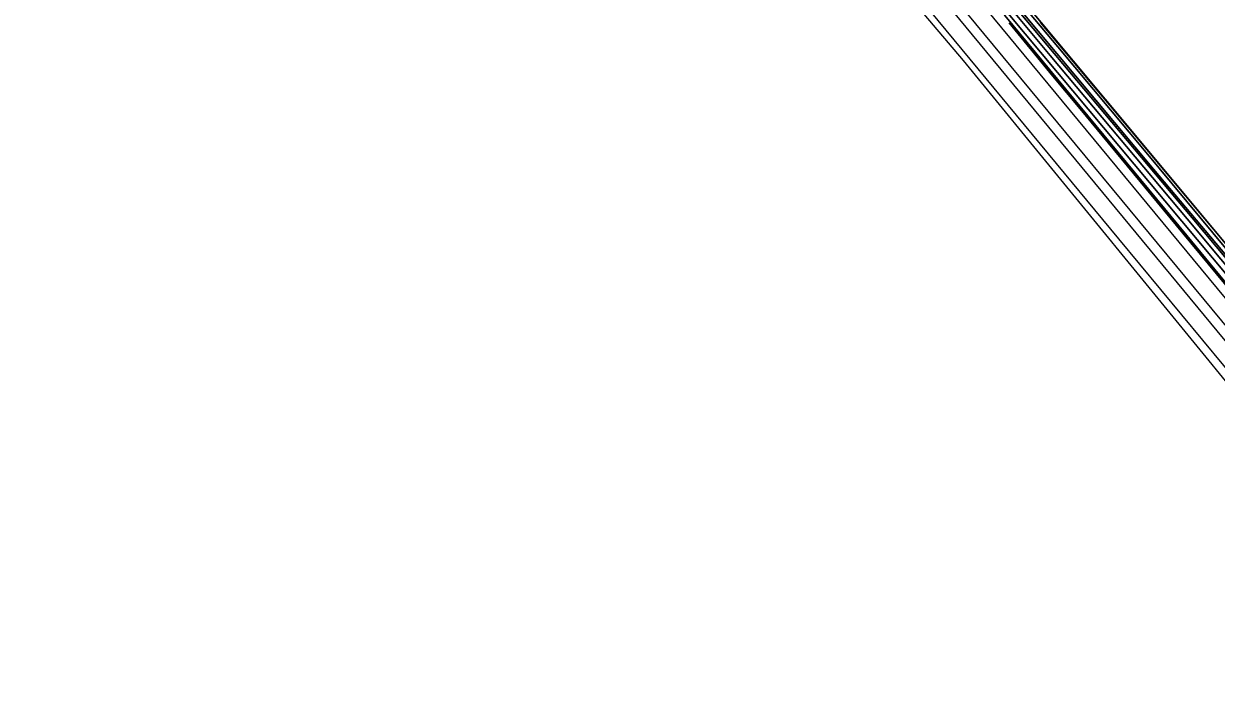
# Model space of a CAD drawing. Extents: x 158132 to 159664, y 385256 to 387218.
# Drawn here: x 158183 to 158710, y 385812 to 386104 of the extents above; entities that cross this region are included whole.
import ezdxf

# ---------------------------------------------------------------- set-up
doc = ezdxf.new("R2010")
doc.units = 0
for name, color, linetype in [('IMGEO_Gemengd_bos', 7, 'Continuous'), ('IMGEO_Grasland_overig', 7, 'Continuous'), ('IMGEO_Greppel_droge_sloot', 7, 'Continuous'), ('IMGEO_Hek', 7, 'Continuous'), ('IMGEO_Oever', 7, 'Continuous'), ('IMGEO_Spoor', 7, 'Continuous'), ('IMGEO_Spoorbaan_halfverhard', 7, 'Continuous'), ('IMGEO_Terreindeel_gesloten', 7, 'Continuous')]:
    doc.layers.add(name, color=color, linetype=linetype)

msp = doc.modelspace()

# ---------------------------------------------------------------- linework, layer by layer
at = {"layer": 'IMGEO_Gemengd_bos'}
msp.add_lwpolyline([(158752.52, 386135.75), (158686.32, 386213.88), (158660.58, 386244.38), (158655.83, 386250), (158630.88, 386279.57), (158628.57, 386282.32), (158626.11, 386285.23), (158624.68, 386284.03), (158624.07, 386283.51), (158623.55, 386284.12), (158618.79, 386289.79), (158618.27, 386290.4), (158618.89, 386290.92), (158620.29, 386292.11), (158599.88, 386316.24), (158576.69, 386343.81), (158543.55, 386383.51), (158456.01, 386316.2), (158475.65, 386292.45), (158521.07, 386238.05), (158561.83, 386189.12), (158660.71, 386070.41), (158715.27, 386004.91)], dxfattribs=at)
at = {"layer": 'IMGEO_Grasland_overig'}
for points in [[(158715.27, 386004.91), (158660.71, 386070.41), (158561.83, 386189.12), (158521.07, 386238.05), (158475.65, 386292.45), (158456.01, 386316.2), (158318.62, 386482.31), (158312.42, 386492.11), (158305.91, 386500), (158234.28, 386586.76)], [(158259.27, 386551.86), (158288.3, 386517.4), (158331.16, 386464.52), (158474.39, 386291.03), (158484.59, 386278.78), (158481.12, 386275.93), (158478.04, 386279.74), (158457.72, 386303.1), (158454.91, 386305.98), (158454.38, 386306.6), (158453.66, 386306.88), (158452.51, 386306.12), (158452.63, 386305.97), (158454.05, 386304.79), (158476.96, 386277.52), (158512.64, 386234.52), (158550.11, 386189.35), (158721.63, 385984.07)], [(158721.63, 385984.07), (158550.11, 386189.35), (158512.64, 386234.52), (158476.96, 386277.52), (158454.05, 386304.79), (158452.63, 386305.97), (158452.44, 386305.81), (158452.4, 386305.78), (158454.82, 386302.92), (158498.74, 386249.83), (158512.36, 386233.21), (158542.83, 386196.51), (158616.45, 386107.3), (158696.82, 386010.09), (158735.25, 385963.49)], [(158741.47, 385964.04), (158696.98, 386017.48), (158636.47, 386089.62), (158598.86, 386134.92), (158554.05, 386188.45), (158515.19, 386235.44), (158498.53, 386254.6), (158488.5, 386266.72), (158492.11, 386269.65), (158495.64, 386265.57), (158519.4, 386237.08), (158535.45, 386218.29), (158568.14, 386179.42), (158599.98, 386141.02), (158639.83, 386093.5), (158678.81, 386046.78), (158755.65, 385954.13)]]:
    msp.add_lwpolyline(points, dxfattribs=at)
at = {"layer": 'IMGEO_Greppel_droge_sloot'}
msp.add_lwpolyline([(158723.66, 385990.04), (158682.05, 386039.42), (158596.63, 386141.75), (158552.95, 386193.92), (158492.69, 386266.63), (158491.68, 386265.84), (158508.98, 386245.02), (158515.34, 386237.54), (158569.32, 386173.23), (158606.55, 386128.42), (158699.17, 386017.97), (158741.45, 385967.25)], dxfattribs=at)
at = {"layer": 'IMGEO_Hek'}
for points in [[(158866.8, 385824.18), (158825.48, 385875), (158790.3, 385918.14), (158784.33, 385925.19), (158764.35, 385945.49), (158758.18, 385953.31), (158715.27, 386004.91), (158521.07, 386238.05), (158475.65, 386292.45), (158318.62, 386482.31), (158312.42, 386492.11)], [(158712.39, 386008.38), (158700.87, 386022.11), (158696.26, 386027.58), (158662.63, 386067.87), (158657.13, 386074.35), (158653.23, 386078.99), (158643.68, 386090.54), (158632.13, 386104.24)]]:
    msp.add_lwpolyline(points, dxfattribs=at)
at = {"layer": 'IMGEO_Oever'}
for points in [[(158755.65, 385954.13), (158678.81, 386046.78), (158639.83, 386093.5), (158599.98, 386141.02), (158568.14, 386179.42), (158535.45, 386218.29), (158519.4, 386237.08), (158495.64, 386265.57), (158492.11, 386269.65), (158488.5, 386266.72), (158498.53, 386254.6), (158515.19, 386235.44), (158554.05, 386188.45), (158598.86, 386134.92), (158636.47, 386089.62), (158696.98, 386017.48), (158741.47, 385964.04)], [(158741.45, 385967.25), (158699.17, 386017.97), (158606.55, 386128.42), (158569.32, 386173.23), (158515.34, 386237.54), (158508.98, 386245.02), (158491.68, 386265.84), (158492.69, 386266.63), (158552.95, 386193.92), (158596.63, 386141.75), (158682.05, 386039.42), (158723.66, 385990.04)]]:
    msp.add_lwpolyline(points, dxfattribs=at)
at = {"layer": 'IMGEO_Spoor'}
for points in [[(158183.23, 386593.64), (158250.34, 386512.27), (158320.88, 386427.2), (158390.63, 386342.73), (158437.14, 386286.56), (158475.32, 386240.27), (158493.61, 386217.92), (158666.6, 386008.62), (158712.98, 385952.66), (158746.85, 385911.48), (158804.33, 385842.16), (158903.44, 385721.96), (158968.31, 385641.91), (158993.3, 385610.47), (159052.26, 385536.6), (159079.06, 385503.44), (159104.74, 385472.03), (159179.39, 385381.3), (159222.18, 385329.69), (159276.78, 385263.61)], [(158305.02, 386458.21), (158323.8, 386435.6), (158392.22, 386352.85), (158899.46, 385738.82), (158924.54, 385708.13), (158959.68, 385664.77), (158977.24, 385642.93), (159021.11, 385587.17), (159057.71, 385540.32), (159087.55, 385502.29), (159118.56, 385463.18), (159158.87, 385413.29), (159192.22, 385372.58), (159280.07, 385266.34)], [(158391.09, 386360.72), (158491.13, 386239.56), (158538.07, 386183.03), (158587.16, 386123.49), (158724.17, 385957.81), (158781.97, 385887.68), (158833.11, 385825.86), (158873.91, 385776.35), (158947.25, 385687.78), (158974.98, 385654.09), (158999.8, 385623.89), (159031.62, 385584.85), (159070.24, 385536.67), (159150.39, 385436.4), (159181.35, 385398.01), (159212.16, 385360.43), (159269.58, 385291.16), (159286.01, 385271.25)], [(158467.76, 386280.04), (158481.71, 386263.38), (158516.18, 386221.44), (158744.02, 385945.82), (158789.16, 385891.01), (158837.92, 385832.2), (158939.86, 385708.89), (158979.91, 385660.12), (159034.3, 385592.75), (159082.74, 385531.41), (159124.36, 385478.04), (159172.25, 385417.35), (159208.96, 385371.65), (159261.54, 385307.65), (159289.31, 385273.98)]]:
    msp.add_lwpolyline(points, dxfattribs=at)
at = {"layer": 'IMGEO_Spoorbaan_halfverhard'}
for points in [[(158558.2, 386134.45), (158598, 386087.5), (158730.91, 385924.9)], [(158788.4, 385898.17), (158694.95, 386011.19), (158659.39, 386054.3), (158649.69, 386066.11), (158637.58, 386080.6), (158618.3, 386104.06)]]:
    msp.add_lwpolyline(points, dxfattribs=at)
at = {"layer": 'IMGEO_Terreindeel_gesloten'}
for points in [[(158735.25, 385963.49), (158696.82, 386010.09), (158616.45, 386107.3)], [(158618.3, 386104.06), (158637.58, 386080.6), (158649.69, 386066.11), (158659.39, 386054.3), (158694.95, 386011.19), (158788.4, 385898.17)]]:
    msp.add_lwpolyline(points, dxfattribs=at)

doc.saveas('drawing.dxf')
